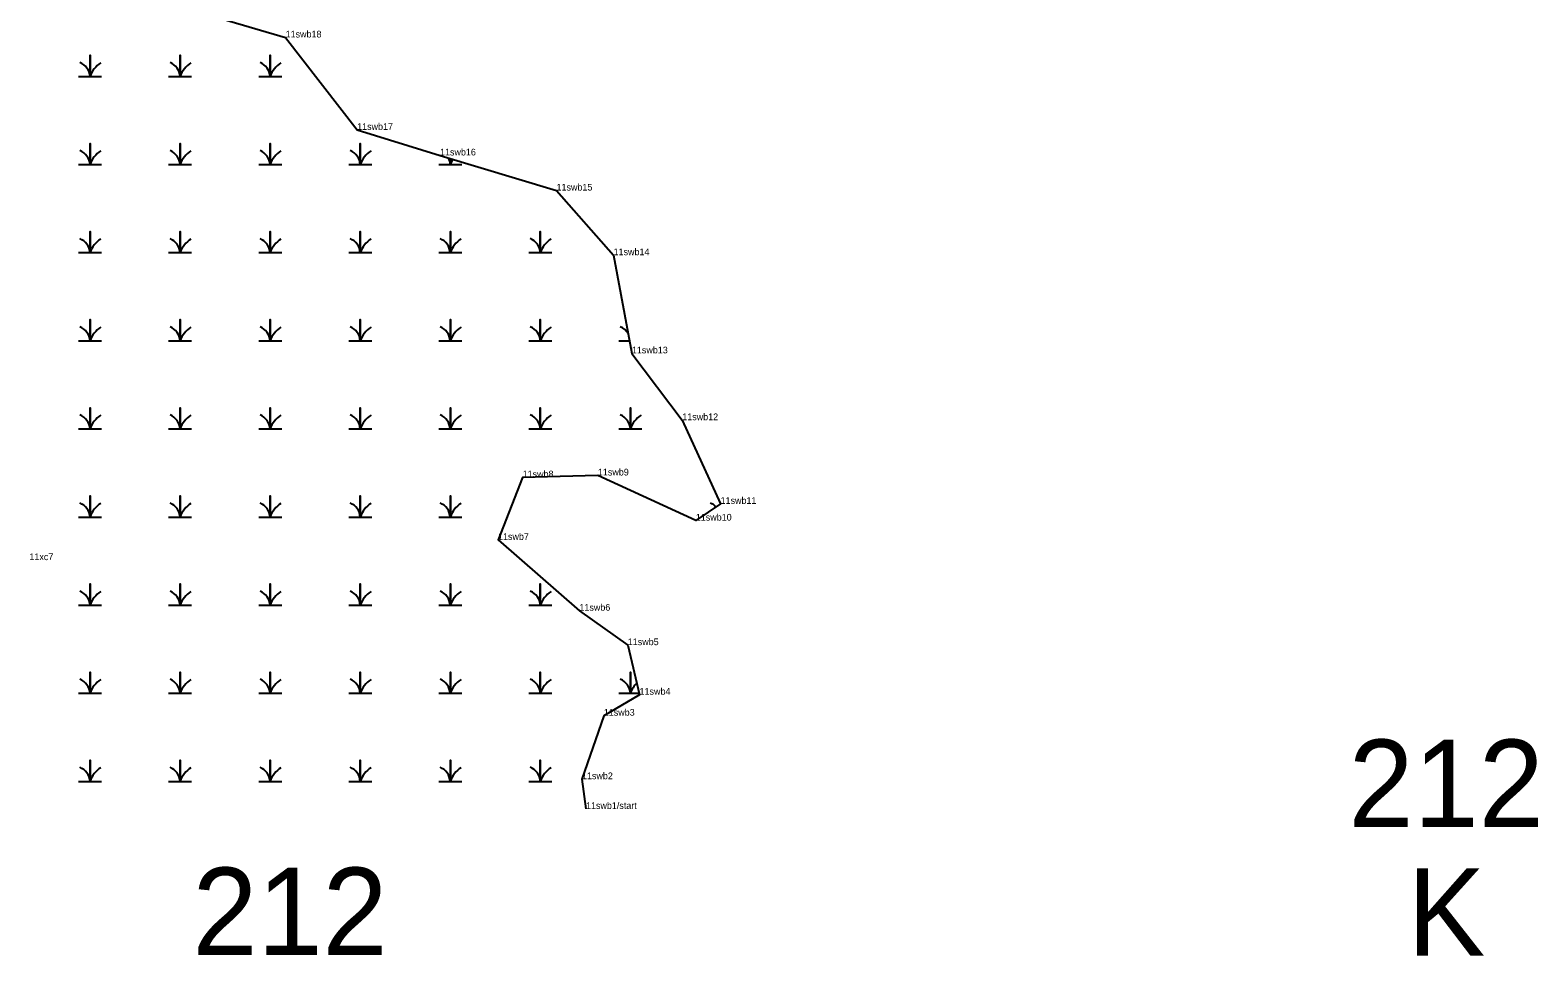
# Model space of a CAD drawing. Extents: x 2072529 to 2268796, y 436423 to 470397.
# Drawn here: x 2230575 to 2231701, y 446771 to 447462 of the extents above; entities that cross this region are included whole.
import ezdxf

# ---------------------------------------------------------------- set-up
doc = ezdxf.new("R2010")
doc.units = 0
for name, color, linetype in [('Default', 7, 'Continuous'), ('Exist Environmental Wetland Boundary Cogo Comment', 7, 'Continuous'), ('Exist Environmental Wetland Boundary Cogo Point CELL', 7, 'Continuous'), ('Exist Hydro Jurisdictional Stream or Body of Water NEU Mitigable', 7, 'Continuous'), ('Exist Hydro Jurisdictional Stream or Body of Water NEU Mitigable Cogo Comment', 7, 'Continuous'), ('Exist Hydro Swamp or Marsh', 7, 'Continuous')]:
    doc.layers.add(name, color=color, linetype=linetype)

msp = doc.modelspace()

# ---------------------------------------------------------------- linework, layer by layer
at = {"layer": 'Exist Environmental Wetland Boundary Cogo Point CELL'}
for p, q in [((2230766, 447456.4), (2230766, 447456.4)), ((2230819.4, 447387.4), (2230819.4, 447387.4)), ((2230881.3, 447368.3), (2230881.3, 447368.3)), ((2230968.3, 447342.1), (2230968.3, 447342.1)), ((2231010.9, 447293.8), (2231010.9, 447293.8)), ((2231024.6, 447220.5), (2231024.6, 447220.5)), ((2231062.2, 447170.6), (2231062.2, 447170.6)), ((2230943, 447127.9), (2230943, 447127.9)), ((2230999.2, 447129.3), (2230999.2, 447129.3)), ((2231090.8, 447108.1), (2231090.8, 447108.1)), ((2231072.3, 447095.6), (2231072.3, 447095.6)), ((2230924.6, 447081.2), (2230924.6, 447081.2)), ((2230985.4, 447028.3), (2230985.4, 447028.3)), ((2231021.5, 447002.6), (2231021.5, 447002.6)), ((2231030.3, 446965.6), (2231030.3, 446965.6)), ((2231003.6, 446949.9), (2231003.6, 446949.9)), ((2230987.3, 446902.5), (2230987.3, 446902.5)), ((2230990.3, 446880.3), (2230990.3, 446880.3))]:
    msp.add_line(p, q, dxfattribs=at)
at = {"layer": 'Exist Hydro Jurisdictional Stream or Body of Water NEU Mitigable'}
msp.add_lwpolyline([(2230720.2, 447469.9), (2230766, 447456.4), (2230819.4, 447387.4), (2230881.3, 447368.3), (2230968.3, 447342.1), (2231010.9, 447293.8), (2231024.6, 447220.5), (2231062.2, 447170.6), (2231090.8, 447108.1), (2231072.3, 447095.6), (2230999.2, 447129.3), (2230943, 447127.9), (2230924.6, 447081.2), (2230985.4, 447028.3), (2231021.5, 447002.6), (2231030.3, 446965.6), (2231003.6, 446949.9), (2230987.3, 446902.5), (2230990.3, 446880.3)], dxfattribs=at)
at = {"layer": 'Exist Hydro Swamp or Marsh'}
for points in [[(2230611.4, 447427.3), (2230620, 447427.3), (2230620, 447443.1), (2230620, 447427.3), (2230628.6, 447427.3)], [(2230678.6, 447427.3), (2230687.2, 447427.3), (2230687.2, 447443.1), (2230687.2, 447427.3), (2230695.8, 447427.3)], [(2230745.9, 447427.3), (2230754.5, 447427.3), (2230754.5, 447443.1), (2230754.5, 447427.3), (2230763.1, 447427.3)], [(2230611.4, 447361.5), (2230620, 447361.5), (2230620, 447377.3), (2230620, 447361.5), (2230628.6, 447361.5)], [(2230678.6, 447361.5), (2230687.2, 447361.5), (2230687.2, 447377.3), (2230687.2, 447361.5), (2230695.8, 447361.5)], [(2230745.9, 447361.5), (2230754.5, 447361.5), (2230754.5, 447377.3), (2230754.5, 447361.5), (2230763.1, 447361.5)], [(2230813.1, 447361.5), (2230821.7, 447361.5), (2230821.7, 447377.3), (2230821.7, 447361.5), (2230830.3, 447361.5)], [(2230880.4, 447361.5), (2230889, 447361.5), (2230889, 447366)], [(2230889, 447366), (2230889, 447361.5), (2230897.6, 447361.5)], [(2230611.4, 447295.7), (2230620, 447295.7), (2230620, 447311.5), (2230620, 447295.7), (2230628.6, 447295.7)], [(2230678.6, 447295.7), (2230687.2, 447295.7), (2230687.2, 447311.5), (2230687.2, 447295.7), (2230695.8, 447295.7)], [(2230745.9, 447295.7), (2230754.5, 447295.7), (2230754.5, 447311.5), (2230754.5, 447295.7), (2230763.1, 447295.7)], [(2230813.1, 447295.7), (2230821.7, 447295.7), (2230821.7, 447311.5), (2230821.7, 447295.7), (2230830.3, 447295.7)], [(2230880.4, 447295.7), (2230889, 447295.7), (2230889, 447311.5), (2230889, 447295.7), (2230897.6, 447295.7)], [(2230947.6, 447295.7), (2230956.2, 447295.7), (2230956.2, 447311.5), (2230956.2, 447295.7), (2230964.8, 447295.7)], [(2230611.4, 447229.9), (2230620, 447229.9), (2230620, 447245.7), (2230620, 447229.9), (2230628.6, 447229.9)], [(2230678.6, 447229.9), (2230687.2, 447229.9), (2230687.2, 447245.7), (2230687.2, 447229.9), (2230695.8, 447229.9)], [(2230745.9, 447229.9), (2230754.5, 447229.9), (2230754.5, 447245.7), (2230754.5, 447229.9), (2230763.1, 447229.9)], [(2230813.1, 447229.9), (2230821.7, 447229.9), (2230821.7, 447245.7), (2230821.7, 447229.9), (2230830.3, 447229.9)], [(2230880.4, 447229.9), (2230889, 447229.9), (2230889, 447245.7), (2230889, 447229.9), (2230897.6, 447229.9)], [(2230947.6, 447229.9), (2230956.2, 447229.9), (2230956.2, 447245.7), (2230956.2, 447229.9), (2230964.8, 447229.9)], [(2231014.9, 447229.9), (2231022.8, 447229.9)], [(2230611.4, 447164.1), (2230620, 447164.1), (2230620, 447179.9), (2230620, 447164.1), (2230628.6, 447164.1)], [(2230678.6, 447164.1), (2230687.2, 447164.1), (2230687.2, 447179.9), (2230687.2, 447164.1), (2230695.8, 447164.1)], [(2230745.9, 447164.1), (2230754.5, 447164.1), (2230754.5, 447179.9), (2230754.5, 447164.1), (2230763.1, 447164.1)], [(2230813.1, 447164.1), (2230821.7, 447164.1), (2230821.7, 447179.9), (2230821.7, 447164.1), (2230830.3, 447164.1)], [(2230880.4, 447164.1), (2230889, 447164.1), (2230889, 447179.9), (2230889, 447164.1), (2230897.6, 447164.1)], [(2230947.6, 447164.1), (2230956.2, 447164.1), (2230956.2, 447179.9), (2230956.2, 447164.1), (2230964.8, 447164.1)], [(2231014.9, 447164.1), (2231023.5, 447164.1), (2231023.5, 447179.9), (2231023.5, 447164.1), (2231032.1, 447164.1)], [(2230611.4, 447098.3), (2230620, 447098.3), (2230620, 447114.1), (2230620, 447098.3), (2230628.6, 447098.3)], [(2230678.6, 447098.3), (2230687.2, 447098.3), (2230687.2, 447114.1), (2230687.2, 447098.3), (2230695.8, 447098.3)], [(2230745.9, 447098.3), (2230754.5, 447098.3), (2230754.5, 447114.1), (2230754.5, 447098.3), (2230763.1, 447098.3)], [(2230813.1, 447098.3), (2230821.7, 447098.3), (2230821.7, 447114.1), (2230821.7, 447098.3), (2230830.3, 447098.3)], [(2230880.4, 447098.3), (2230889, 447098.3), (2230889, 447114.1), (2230889, 447098.3), (2230897.6, 447098.3)], [(2231090.7, 447108.1), (2231090.7, 447108.2)], [(2231090.7, 447108.2), (2231090.7, 447108.1)], [(2230611.4, 447032.5), (2230620, 447032.5), (2230620, 447048.3), (2230620, 447032.5), (2230628.6, 447032.5)], [(2230678.6, 447032.5), (2230687.2, 447032.5), (2230687.2, 447048.3), (2230687.2, 447032.5), (2230695.8, 447032.5)], [(2230745.9, 447032.5), (2230754.5, 447032.5), (2230754.5, 447048.3), (2230754.5, 447032.5), (2230763.1, 447032.5)], [(2230813.1, 447032.5), (2230821.7, 447032.5), (2230821.7, 447048.3), (2230821.7, 447032.5), (2230830.3, 447032.5)], [(2230880.4, 447032.5), (2230889, 447032.5), (2230889, 447048.3), (2230889, 447032.5), (2230897.6, 447032.5)], [(2230947.6, 447032.5), (2230956.2, 447032.5), (2230956.2, 447048.3), (2230956.2, 447032.5), (2230964.8, 447032.5)], [(2230611.4, 446966.7), (2230620, 446966.7), (2230620, 446982.5), (2230620, 446966.7), (2230628.6, 446966.7)], [(2230678.6, 446966.7), (2230687.2, 446966.7), (2230687.2, 446982.5), (2230687.2, 446966.7), (2230695.8, 446966.7)], [(2230745.9, 446966.7), (2230754.5, 446966.7), (2230754.5, 446982.5), (2230754.5, 446966.7), (2230763.1, 446966.7)], [(2230813.1, 446966.7), (2230821.7, 446966.7), (2230821.7, 446982.5), (2230821.7, 446966.7), (2230830.3, 446966.7)], [(2230880.4, 446966.7), (2230889, 446966.7), (2230889, 446982.5), (2230889, 446966.7), (2230897.6, 446966.7)], [(2230947.6, 446966.7), (2230956.2, 446966.7), (2230956.2, 446982.5), (2230956.2, 446966.7), (2230964.8, 446966.7)], [(2231014.9, 446966.7), (2231023.5, 446966.7), (2231023.5, 446982.5), (2231023.5, 446966.7), (2231030.1, 446966.7)], [(2230611.4, 446900.9), (2230620, 446900.9), (2230620, 446916.7), (2230620, 446900.9), (2230628.6, 446900.9)], [(2230678.6, 446900.9), (2230687.2, 446900.9), (2230687.2, 446916.7), (2230687.2, 446900.9), (2230695.8, 446900.9)], [(2230745.9, 446900.9), (2230754.5, 446900.9), (2230754.5, 446916.7), (2230754.5, 446900.9), (2230763.1, 446900.9)], [(2230813.1, 446900.9), (2230821.7, 446900.9), (2230821.7, 446916.7), (2230821.7, 446900.9), (2230830.3, 446900.9)], [(2230880.4, 446900.9), (2230889, 446900.9), (2230889, 446916.7), (2230889, 446900.9), (2230897.6, 446900.9)], [(2230947.6, 446900.9), (2230956.2, 446900.9), (2230956.2, 446916.7), (2230956.2, 446900.9), (2230964.8, 446900.9)]]:
    msp.add_lwpolyline(points, dxfattribs=at)
for centre, radius, start, end in [((2230607.7, 447426.4), 12.3, 4.1403, 67.535), ((2230638.2, 447421.2), 19.2, 122.1274, 161.6222), ((2230675, 447426.4), 12.3, 4.1403, 67.535), ((2230705.5, 447421.2), 19.2, 122.1274, 161.6222), ((2230742.2, 447426.4), 12.3, 4.1403, 67.535), ((2230772.7, 447421.2), 19.2, 122.1274, 161.6222), ((2230607.7, 447360.6), 12.3, 4.1403, 67.535), ((2230638.2, 447355.4), 19.2, 122.1274, 161.6222), ((2230675, 447360.6), 12.3, 4.1403, 67.535), ((2230705.5, 447355.4), 19.2, 122.1274, 161.6222), ((2230742.2, 447360.6), 12.3, 4.1403, 67.535), ((2230772.7, 447355.4), 19.2, 122.1274, 161.6222), ((2230809.5, 447360.6), 12.3, 4.1403, 67.535), ((2230840, 447355.4), 19.2, 122.1274, 161.6222), ((2230876.7, 447360.6), 12.3, 4.1403, 28.5014), ((2230907.2, 447355.4), 19.2, 148.4973, 161.6222), ((2230607.7, 447294.8), 12.3, 4.1403, 67.535), ((2230638.2, 447289.6), 19.2, 122.1274, 161.6222), ((2230675, 447294.8), 12.3, 4.1403, 67.535), ((2230705.5, 447289.6), 19.2, 122.1274, 161.6222), ((2230742.2, 447294.8), 12.3, 4.1403, 67.535), ((2230772.7, 447289.6), 19.2, 122.1274, 161.6222), ((2230809.5, 447294.8), 12.3, 4.1403, 67.535), ((2230840, 447289.6), 19.2, 122.1274, 161.6222), ((2230876.7, 447294.8), 12.3, 4.1403, 67.535), ((2230907.2, 447289.6), 19.2, 122.1274, 161.6222), ((2230944, 447294.8), 12.3, 4.1403, 67.535), ((2230974.5, 447289.6), 19.2, 122.1274, 161.6222), ((2230607.7, 447229), 12.3, 4.1403, 67.535), ((2230638.2, 447223.8), 19.2, 122.1274, 161.6222), ((2230675, 447229), 12.3, 4.1403, 67.535), ((2230705.5, 447223.8), 19.2, 122.1274, 161.6222), ((2230742.2, 447229), 12.3, 4.1403, 67.535), ((2230772.7, 447223.8), 19.2, 122.1274, 161.6222), ((2230809.5, 447229), 12.3, 4.1403, 67.535), ((2230840, 447223.8), 19.2, 122.1274, 161.6222), ((2230876.7, 447229), 12.3, 4.1403, 67.535), ((2230907.2, 447223.8), 19.2, 122.1274, 161.6222), ((2230944, 447229), 12.3, 4.1403, 67.535), ((2230974.5, 447223.8), 19.2, 122.1274, 161.6222), ((2231011.2, 447229), 12.3, 30.3675, 67.535), ((2230607.7, 447163.2), 12.3, 4.1403, 67.535), ((2230638.2, 447158), 19.2, 122.1274, 161.6222), ((2230675, 447163.2), 12.3, 4.1403, 67.535), ((2230705.5, 447158), 19.2, 122.1274, 161.6222), ((2230742.2, 447163.2), 12.3, 4.1403, 67.535), ((2230772.7, 447158), 19.2, 122.1274, 161.6222), ((2230809.5, 447163.2), 12.3, 4.1403, 67.535), ((2230840, 447158), 19.2, 122.1274, 161.6222), ((2230876.7, 447163.2), 12.3, 4.1403, 67.535), ((2230907.2, 447158), 19.2, 122.1274, 161.6222), ((2230944, 447163.2), 12.3, 4.1403, 67.535), ((2230974.5, 447158), 19.2, 122.1274, 161.6222), ((2231011.2, 447163.2), 12.3, 4.1403, 67.535), ((2231041.7, 447158), 19.2, 122.1274, 161.6222), ((2230607.7, 447097.4), 12.3, 4.1403, 67.535), ((2230638.2, 447092.2), 19.2, 122.1274, 161.6222), ((2230675, 447097.4), 12.3, 4.1403, 67.535), ((2230705.5, 447092.2), 19.2, 122.1274, 161.6222), ((2230742.2, 447097.4), 12.3, 4.1403, 67.535), ((2230772.7, 447092.2), 19.2, 122.1274, 161.6222), ((2230809.5, 447097.4), 12.3, 4.1403, 67.535), ((2230840, 447092.2), 19.2, 122.1274, 161.6222), ((2230876.7, 447097.4), 12.3, 4.1403, 67.535), ((2230907.2, 447092.2), 19.2, 122.1274, 161.6222), ((2231078.5, 447097.4), 12.3, 43.3895, 67.535), ((2230607.7, 447031.6), 12.3, 4.1403, 67.535), ((2230638.2, 447026.4), 19.2, 122.1274, 161.6222), ((2230675, 447031.6), 12.3, 4.1403, 67.535), ((2230705.5, 447026.4), 19.2, 122.1274, 161.6222), ((2230742.2, 447031.6), 12.3, 4.1403, 67.535), ((2230772.7, 447026.4), 19.2, 122.1274, 161.6222), ((2230809.5, 447031.6), 12.3, 4.1403, 67.535), ((2230840, 447026.4), 19.2, 122.1274, 161.6222), ((2230876.7, 447031.6), 12.3, 4.1403, 67.535), ((2230907.2, 447026.4), 19.2, 122.1274, 161.6222), ((2230944, 447031.6), 12.3, 4.1403, 67.535), ((2230974.5, 447026.4), 19.2, 122.1274, 161.6222), ((2230607.7, 446965.8), 12.3, 4.1403, 67.535), ((2230638.2, 446960.6), 19.2, 122.1274, 161.6222), ((2230675, 446965.8), 12.3, 4.1403, 67.535), ((2230705.5, 446960.6), 19.2, 122.1274, 161.6222), ((2230742.2, 446965.8), 12.3, 4.1403, 67.535), ((2230772.7, 446960.6), 19.2, 122.1274, 161.6222), ((2230809.5, 446965.8), 12.3, 4.1403, 67.535), ((2230840, 446960.6), 19.2, 122.1274, 161.6222), ((2230876.7, 446965.8), 12.3, 4.1403, 67.535), ((2230907.2, 446960.6), 19.2, 122.1274, 161.6222), ((2230944, 446965.8), 12.3, 4.1403, 67.535), ((2230974.5, 446960.6), 19.2, 122.1274, 161.6222), ((2231011.2, 446965.8), 12.3, 4.1403, 67.535), ((2231041.7, 446960.6), 19.2, 134.5541, 161.6222), ((2230607.7, 446900), 12.3, 4.1403, 67.535), ((2230638.2, 446894.8), 19.2, 122.1274, 161.6222), ((2230675, 446900), 12.3, 4.1403, 67.535), ((2230705.5, 446894.8), 19.2, 122.1274, 161.6222), ((2230742.2, 446900), 12.3, 4.1403, 67.535), ((2230772.7, 446894.8), 19.2, 122.1274, 161.6222), ((2230809.5, 446900), 12.3, 4.1403, 67.535), ((2230840, 446894.8), 19.2, 122.1274, 161.6222), ((2230876.7, 446900), 12.3, 4.1403, 67.535), ((2230907.2, 446894.8), 19.2, 122.1274, 161.6222), ((2230944, 446900), 12.3, 4.1403, 67.535), ((2230974.5, 446894.8), 19.2, 122.1274, 161.6222)]:
    msp.add_arc(centre, radius, start, end, dxfattribs=at)

# ---------------------------------------------------------------- texts
at = {"layer": 'Default'}
for s, height, p in [('212', 65.34, (2231559.7, 446866.7)), ('212', 65.34, (2230696.4, 446771.1)), ('K', 65.3, (2231603.6, 446770.6))]:
    msp.add_text(s, height=height, dxfattribs=at).set_placement(p)
at = {"layer": 'Exist Environmental Wetland Boundary Cogo Comment'}
msp.add_text('11xc7', height=5, dxfattribs=at).set_placement((2230574.7, 447066.1))
at = {"layer": 'Exist Hydro Jurisdictional Stream or Body of Water NEU Mitigable Cogo Comment'}
for s, p in [('11swb18', (2230766, 447456.4)), ('11swb17', (2230819.4, 447387.4)), ('11swb16', (2230881.3, 447368.3)), ('11swb15', (2230968.3, 447342.1)), ('11swb14', (2231010.9, 447293.8)), ('11swb13', (2231024.6, 447220.5)), ('11swb12', (2231062.2, 447170.6)), ('11swb8', (2230943, 447127.9)), ('11swb9', (2230999.2, 447129.3)), ('11swb11', (2231090.8, 447108.1)), ('11swb10', (2231072.3, 447095.6)), ('11swb7', (2230924.6, 447081.2)), ('11swb6', (2230985.4, 447028.3)), ('11swb5', (2231021.5, 447002.6)), ('11swb4', (2231030.3, 446965.6)), ('11swb3', (2231003.6, 446949.9)), ('11swb2', (2230987.3, 446902.5)), ('11swb1/start', (2230990.3, 446880.3))]:
    msp.add_text(s, height=5, dxfattribs=at).set_placement(p)

doc.saveas('drawing.dxf')
